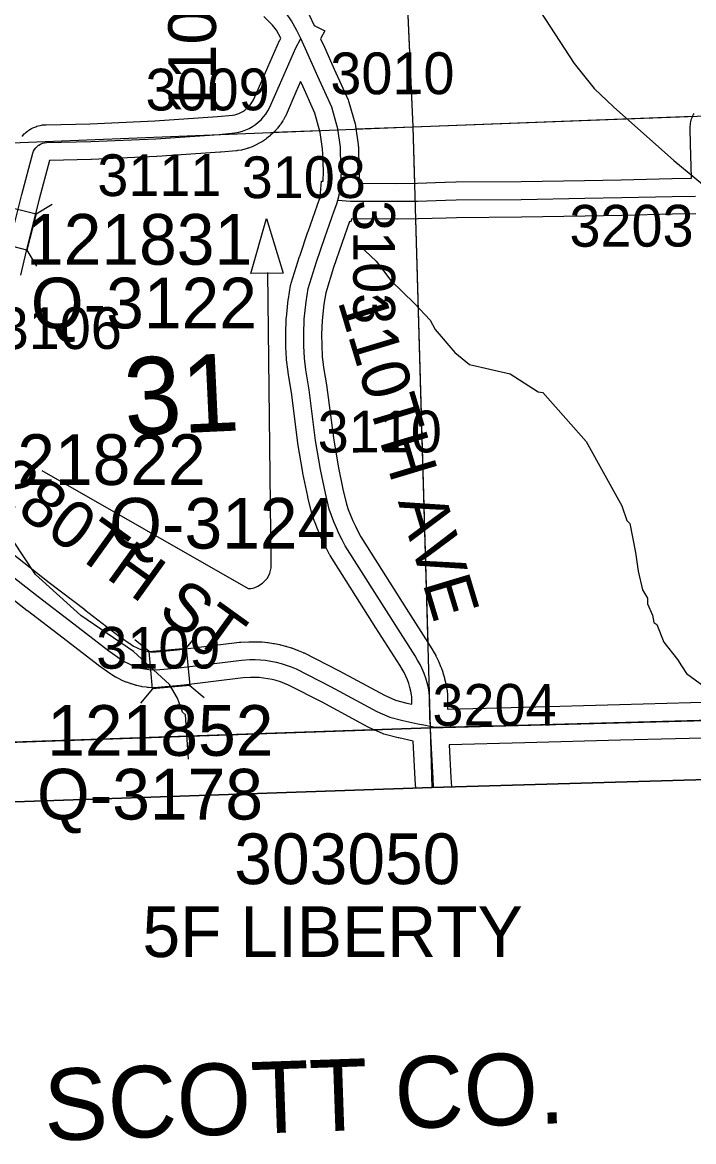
# Model space of a CAD drawing. Extents: x 128.7 to 185.5, y -21.4 to 12.6.
# Drawn here: x 134.655 to 135.78, y -14.382 to -12.506 of the extents above; entities that cross this region are included whole.
import ezdxf

# ---------------------------------------------------------------- set-up
doc = ezdxf.new("R2010")
doc.units = 0
for name, color, linetype in [('tdCoClipBndry', 7, 'Continuous'), ('tdCoCoBndry', 7, 'Continuous'), ('tdCoCoBndryPart', 7, 'Continuous'), ('tdCoCoBndryTxt', 7, 'Continuous'), ('tdCoDirctArrow', 7, 'Continuous'), ('tdCoHydroRiver', 7, 'Continuous'), ('tdCoSecRdNmbr', 7, 'Continuous'), ('tdCoSecRdTxt', 7, 'Continuous'), ('tdCoSecRteBand', 7, 'Continuous'), ('tdCoSecRteCL', 7, 'Continuous'), ('tdCoSectLine', 7, 'Continuous'), ('tdCoSectLinePart', 7, 'Continuous'), ('tdCoSectNmbr', 7, 'Continuous'), ('tdCoStrucSec', 7, 'Continuous'), ('tdCoStrucSecCoName', 7, 'Continuous'), ('tdCoStrucSecFHWANum', 7, 'Continuous'), ('tdCoSurfGravel', 7, 'Continuous'), ('tdCoTwpBndryShd', 7, 'Continuous')]:
    doc.layers.add(name, color=color, linetype=linetype)

msp = doc.modelspace()

# ---------------------------------------------------------------- linework, layer by layer
at = {"layer": 'tdCoClipBndry'}
msp.add_lwpolyline([(140.0473, -13.6827), (139.3409, -13.68), (138.3408, -13.7014), (135.3417, -13.7884), (134.3324, -13.8229), (134.2979, -13.818), (134.2605, -13.7958), (134.2397, -13.7678), (134.2291, -13.7257), (134.1751, -11.7221), (134.1418, -10.7117), (134.1187, -9.7087), (134.0612, -7.7025), (133.8962, -2.6807)], dxfattribs=at)
at = {"layer": 'tdCoCoBndry'}
for p, q in [((136.3432, -13.661), (135.3389, -13.6885)), ((135.3389, -13.6885), (136.3432, -13.661)), ((135.3389, -13.6885), (134.3294, -13.723)), ((134.3294, -13.723), (135.3389, -13.6885))]:
    msp.add_line(p, q, dxfattribs=at)
for points in [[(140.1254, -13.5551), (139.3404, -13.58), (138.3387, -13.6015), (137.3418, -13.6288), (136.3432, -13.661), (135.3389, -13.6885), (134.3294, -13.723), (134.3001, -12.7212), (134.2754, -11.7191), (134.2421, -10.7094), (134.219, -9.7062), (134.1879, -8.683), (134.1615, -7.6994), (134.1297, -6.7029)], [(140.1254, -13.5551), (139.3404, -13.58), (138.3387, -13.6015), (137.3418, -13.6288), (136.3432, -13.661), (135.3389, -13.6885), (134.3294, -13.723), (134.3318, -13.8228), (134.3324, -13.8229), (135.3417, -13.7884), (138.3408, -13.7014), (139.3409, -13.68), (140.0473, -13.6827)], [(134.329, -13.723), (135.3385, -13.6885), (136.3429, -13.661), (137.3414, -13.6288), (138.3383, -13.6015), (139.34, -13.58), (140.0257, -13.5827)]]:
    msp.add_lwpolyline(points, dxfattribs=at)
at = {"layer": 'tdCoCoBndryPart'}
msp.add_lwpolyline([(134.329, -13.723), (135.2443, -13.6917)], dxfattribs=at)
at = {"layer": 'tdCoDirctArrow'}
msp.add_lwpolyline([(135.0378, -12.9271), (135.0641, -12.8344), (135.0917, -12.9261)], close=True, dxfattribs=at)
msp.add_lwpolyline([(134.6873, -13.2572), (135.033, -13.4548), (135.0376, -13.4546), (135.0431, -13.4535), (135.0494, -13.4512), (135.0575, -13.446), (135.0655, -13.4374), (135.0694, -13.4289), (135.0718, -13.4201), (135.0717, -13.4105), (135.0665, -12.9254)], dxfattribs=at)
at = {"layer": 'tdCoHydroRiver'}
for points in [[(135.5234, -12.4883), (135.5802, -12.575), (135.6134, -12.6167), (135.6461, -12.6473), (135.7474, -12.7375), (135.8175, -12.7954)], [(135.2202, -12.8801), (135.248, -12.9062), (135.2728, -12.9388), (135.3121, -12.9773), (135.3384, -13.005), (135.3468, -13.0206), (135.3798, -13.0593), (135.4042, -13.0792), (135.4728, -13.0948), (135.5197, -13.1251), (135.5277, -13.1265), (135.6003, -13.2084), (135.6597, -13.316), (135.6685, -13.3411), (135.6734, -13.3457), (135.6831, -13.3946), (135.6872, -13.426), (135.6945, -13.4573), (135.7029, -13.4713), (135.7031, -13.4807), (135.7116, -13.4994), (135.7136, -13.512), (135.7184, -13.515), (135.7304, -13.5446), (135.7534, -13.5739), (135.76, -13.5847), (135.7683, -13.5971), (135.7974, -13.6183)], [(134.9333, -13.7408), (134.9279, -13.6668), (134.9231, -13.6622), (134.9145, -13.6388), (134.9012, -13.6155), (134.8411, -13.5605), (134.7525, -13.5), (134.6763, -13.4312), (134.6383, -13.3739)]]:
    msp.add_lwpolyline(points, dxfattribs=at)
at = {"layer": 'tdCoSecRteBand'}
for points in [[(135.1357, -12.4932), (135.1441, -12.511), (135.1617, -12.52), (135.1548, -12.5336), (135.1613, -12.5474), (135.1611, -12.5475), (135.1777, -12.5844), (135.1777, -12.5844), (135.1777, -12.5845), (135.2007, -12.6358), (135.2015, -12.6377), (135.2021, -12.6398), (135.2125, -12.676), (135.213, -12.678), (135.2133, -12.68), (135.2178, -12.7108), (135.218, -12.7126), (135.2181, -12.7144), (135.2183, -12.7252), (135.2195, -12.7543), (135.2196, -12.7556), (135.2195, -12.7569), (135.2187, -12.7754), (135.2827, -12.7758), (135.3167, -12.7754), (135.3633, -12.7739), (135.3633, -12.7739), (135.3634, -12.7739), (135.3814, -12.7734), (135.3817, -12.7734), (135.382, -12.7734), (135.4909, -12.7726), (135.5975, -12.7707), (135.5975, -12.7707), (135.5975, -12.7707), (135.659, -12.7697), (135.7437, -12.7675), (135.7439, -12.7675), (135.7441, -12.7675), (135.7766, -12.7671), (135.7752, -12.7093), (135.7744, -12.6842), (135.7744, -12.6823), (135.7746, -12.6804), (135.7749, -12.6772), (135.7751, -12.6749), (135.7757, -12.6727), (135.7764, -12.6697), (135.777, -12.6674), (135.7779, -12.6653), (135.7792, -12.6624), (135.7801, -12.6603), (135.7813, -12.6584)], [(134.6539, -12.6969), (134.6554, -12.6954), (134.6578, -12.6929), (134.6592, -12.6914), (134.6609, -12.6901), (134.6632, -12.6883), (134.6632, -12.6883), (134.6636, -12.688), (134.6652, -12.6867), (134.6671, -12.6856), (134.67, -12.6839), (134.6719, -12.6829), (134.6738, -12.6821), (134.677, -12.6808), (134.679, -12.68), (134.681, -12.6795), (134.6844, -12.6787), (134.6864, -12.6782), (134.6885, -12.6779), (134.6919, -12.6776), (134.6931, -12.6775), (134.6942, -12.6775), (134.7684, -12.6757), (134.8765, -12.6711), (134.982, -12.6637), (135.0072, -12.6614), (135.0111, -12.6608), (135.014, -12.66), (135.0176, -12.6586), (135.0211, -12.657), (135.0245, -12.6551), (135.0277, -12.6529), (135.0307, -12.6505), (135.0335, -12.6479), (135.0361, -12.645), (135.0385, -12.642), (135.0406, -12.6388), (135.0424, -12.6357), (135.0583, -12.5991), (135.0583, -12.599), (135.0584, -12.5989), (135.086, -12.5365), (135.0863, -12.5357), (135.0867, -12.535), (135.0879, -12.5326), (135.0805, -12.5192), (135.0743, -12.5104), (135.0595, -12.4958)], [(135.3077, -13.6488), (135.3075, -13.6366), (135.3072, -13.6332), (135.3062, -13.6272), (135.3046, -13.6207), (135.3027, -13.6143), (135.3004, -13.608), (135.2979, -13.6018), (135.2949, -13.5958), (135.2917, -13.5899), (135.2877, -13.5836), (135.2476, -13.5206), (135.2476, -13.5206), (135.2476, -13.5205), (135.1709, -13.3995), (135.1703, -13.3985), (135.1698, -13.3976), (135.1645, -13.3877), (135.1643, -13.3873), (135.164, -13.3869), (135.1591, -13.3768), (135.1589, -13.3764), (135.1587, -13.376), (135.154, -13.3658), (135.1538, -13.3654), (135.1536, -13.3649), (135.1493, -13.3546), (135.1491, -13.3542), (135.1489, -13.3537), (135.145, -13.3433), (135.1448, -13.3428), (135.1446, -13.3424), (135.141, -13.3318), (135.1405, -13.3305), (135.1402, -13.3291), (135.1335, -13.302), (135.1334, -13.3015), (135.1333, -13.3009), (135.1252, -13.2615), (135.125, -13.2609), (135.1249, -13.2604), (135.1168, -13.2118), (135.1167, -13.2112), (135.1166, -13.2106), (135.1059, -13.1262), (135.1003, -13.0935), (135.1002, -13.0926), (135.1001, -13.0918), (135.0978, -13.0718), (135.0977, -13.0709), (135.0977, -13.0699), (135.0967, -13.0495), (135.0967, -13.0489), (135.0967, -13.0484), (135.0964, -13.0292), (135.0964, -13.0285), (135.0964, -13.0279), (135.0972, -13.0027), (135.0972, -13.0016), (135.0973, -13.0004), (135.1005, -12.971), (135.1006, -12.9702), (135.1008, -12.9693), (135.1045, -12.9472), (135.1048, -12.9451), (135.1054, -12.9431), (135.1195, -12.8984), (135.1196, -12.8981), (135.1197, -12.8979), (135.1335, -12.8569), (135.1336, -12.8567), (135.1336, -12.8565), (135.1494, -12.8119), (135.1496, -12.8115), (135.1497, -12.8111), (135.1535, -12.8012), (135.1541, -12.799), (135.156, -12.7718), (135.1588, -12.772), (135.1595, -12.7555), (135.1583, -12.7275), (135.1583, -12.7272), (135.1583, -12.7269), (135.1581, -12.7176), (135.1542, -12.6906), (135.145, -12.6583), (135.123, -12.609), (135.1212, -12.6051), (135.1133, -12.6231), (135.0968, -12.661), (135.0962, -12.6623), (135.0955, -12.6636), (135.0925, -12.669), (135.0919, -12.6701), (135.0912, -12.671), (135.0878, -12.6762), (135.0872, -12.6772), (135.0864, -12.6781), (135.0826, -12.683), (135.0819, -12.6839), (135.0811, -12.6848), (135.0769, -12.6893), (135.0761, -12.6902), (135.0753, -12.691), (135.0707, -12.6952), (135.0699, -12.696), (135.0689, -12.6967), (135.0641, -12.7006), (135.0632, -12.7013), (135.0622, -12.702), (135.0571, -12.7055), (135.0561, -12.7061), (135.0551, -12.7067), (135.0497, -12.7097), (135.0487, -12.7103), (135.0476, -12.7108), (135.042, -12.7135), (135.0409, -12.7139), (135.0398, -12.7144), (135.034, -12.7165), (135.0329, -12.717), (135.0318, -12.7173), (135.0258, -12.719), (135.0239, -12.7196), (135.0219, -12.7199), (135.0152, -12.7209), (135.0144, -12.721), (135.0136, -12.721), (134.9872, -12.7235), (134.9869, -12.7235), (134.9865, -12.7236), (134.8803, -12.731), (134.8799, -12.731), (134.8795, -12.731), (134.7707, -12.7357), (134.7704, -12.7357), (134.7701, -12.7357), (134.7001, -12.7373), (134.6828, -12.802), (134.661, -12.8887), (134.6513, -12.9296)], [(135.7838, -12.827), (135.7451, -12.8275), (135.6604, -12.8297), (135.6603, -12.8297), (135.6601, -12.8297), (135.5985, -12.8307), (135.4918, -12.8326), (135.4916, -12.8326), (135.4914, -12.8326), (135.3827, -12.8334), (135.3651, -12.8339), (135.3183, -12.8353), (135.3181, -12.8353), (135.3178, -12.8354), (135.2833, -12.8358), (135.283, -12.8358), (135.2827, -12.8358), (135.2067, -12.8354), (135.2055, -12.8403), (135.2032, -12.8397), (135.1903, -12.8763), (135.1766, -12.9168), (135.1633, -12.9591), (135.1601, -12.9784), (135.1571, -13.0057), (135.1564, -13.029), (135.1567, -13.0471), (135.1576, -13.0661), (135.1596, -13.0843), (135.1651, -13.1167), (135.1652, -13.1173), (135.1653, -13.118), (135.1761, -13.2025), (135.184, -13.2499), (135.1919, -13.2883), (135.1981, -13.3135), (135.2012, -13.3223), (135.2048, -13.3319), (135.2088, -13.3413), (135.213, -13.3506), (135.2176, -13.3598), (135.2221, -13.3683), (135.2982, -13.4884), (135.3384, -13.5515), (135.3385, -13.5516), (135.3385, -13.5517), (135.3429, -13.5587), (135.3434, -13.5594), (135.3438, -13.5601), (135.3478, -13.5674), (135.3482, -13.5681), (135.3486, -13.5689), (135.3522, -13.5764), (135.3526, -13.5771), (135.3529, -13.5778), (135.3561, -13.5855), (135.3564, -13.5863), (135.3567, -13.587), (135.3595, -13.5949), (135.3598, -13.5957), (135.36, -13.5964), (135.3624, -13.6044), (135.3626, -13.6052), (135.3628, -13.606), (135.3647, -13.6141), (135.3649, -13.6149), (135.365, -13.6157), (135.3665, -13.6239), (135.3668, -13.6253), (135.3669, -13.6268), (135.3674, -13.6327), (135.3675, -13.6337), (135.3675, -13.6348), (135.3678, -13.6569)], [(134.6138, -13.378), (134.6995, -13.4448), (134.7593, -13.4903), (134.7594, -13.4903), (134.7594, -13.4904), (134.8177, -13.5351), (134.8368, -13.5487), (134.8411, -13.5514), (134.8457, -13.5538), (134.8505, -13.5559), (134.8554, -13.5576), (134.8604, -13.5591), (134.8654, -13.5602), (134.8695, -13.5609), (134.8782, -13.5611), (134.914, -13.5578), (135.0186, -13.545), (135.0196, -13.5449), (135.0207, -13.5449), (135.0345, -13.5441), (135.0351, -13.5441), (135.0358, -13.5441), (135.0447, -13.544), (135.0455, -13.544), (135.0462, -13.544), (135.0551, -13.5444), (135.0558, -13.5444), (135.0566, -13.5445), (135.0654, -13.5454), (135.0662, -13.5454), (135.067, -13.5455), (135.0757, -13.5468), (135.0765, -13.547), (135.0772, -13.5471), (135.0859, -13.5488), (135.0867, -13.549), (135.0874, -13.5492), (135.096, -13.5514), (135.0968, -13.5516), (135.0975, -13.5518), (135.1059, -13.5544), (135.1067, -13.5546), (135.1074, -13.5549), (135.1157, -13.558), (135.1164, -13.5582), (135.1172, -13.5585), (135.1253, -13.562), (135.1262, -13.5624), (135.1271, -13.5628), (135.185, -13.5922), (135.1854, -13.5924), (135.1857, -13.5926), (135.2621, -13.6339), (135.2805, -13.6421), (135.2996, -13.647), (135.3077, -13.6488)], [(135.3143, -13.7894), (135.3135, -13.7748), (135.3135, -13.7747), (135.3135, -13.7746), (135.3101, -13.7109), (135.2859, -13.7054), (135.2855, -13.7053), (135.285, -13.7052), (135.2631, -13.6995), (135.2607, -13.6989), (135.2584, -13.6979), (135.2367, -13.6883), (135.2357, -13.6878), (135.2346, -13.6873), (135.1575, -13.6455), (135.1008, -13.6168), (135.0943, -13.614), (135.0874, -13.6115), (135.0804, -13.6093), (135.0734, -13.6075), (135.0662, -13.6061), (135.059, -13.605), (135.0517, -13.6043), (135.0444, -13.604), (135.037, -13.6041), (135.0249, -13.6047), (134.9208, -13.6174), (134.9204, -13.6175), (134.9199, -13.6175), (134.8819, -13.621), (134.8803, -13.6211), (134.8786, -13.6211), (134.8663, -13.6208), (134.8643, -13.6208), (134.8622, -13.6205), (134.8552, -13.6194), (134.8542, -13.6192), (134.8533, -13.619), (134.8463, -13.6174), (134.8454, -13.6172), (134.8444, -13.617), (134.8376, -13.6149), (134.8366, -13.6147), (134.8357, -13.6143), (134.829, -13.6119), (134.8281, -13.6116), (134.8272, -13.6112), (134.8207, -13.6083), (134.8198, -13.6079), (134.8189, -13.6074), (134.8126, -13.6041), (134.8117, -13.6037), (134.8109, -13.6032), (134.8047, -13.5995), (134.8038, -13.5989), (134.8029, -13.5983), (134.7824, -13.5837), (134.782, -13.5834), (134.7815, -13.5831), (134.7229, -13.538), (134.663, -13.4924), (134.6629, -13.4923), (134.6628, -13.4922), (134.5771, -13.4255)], [(135.3678, -13.6569), (135.4955, -13.6538), (135.6562, -13.6493), (135.8149, -13.645)], [(135.8189, -13.7049), (135.6579, -13.7093), (135.4971, -13.7138), (135.497, -13.7138), (135.497, -13.7138), (135.3705, -13.7169), (135.3734, -13.7714), (135.3743, -13.7875)]]:
    msp.add_lwpolyline(points, dxfattribs=at)
at = {"layer": 'tdCoSecRteCL'}
for points in [[(135.1214, -12.5331), (135.1148, -12.5193), (135.106, -12.5033), (135.0973, -12.4909), (135.0806, -12.4744), (135.0707, -12.4606), (135.0669, -12.4546), (135.0635, -12.4484), (135.0605, -12.442), (135.0579, -12.4355), (135.0557, -12.4287), (135.054, -12.4219), (135.0526, -12.415), (135.0517, -12.408), (135.0512, -12.4009), (135.05, -12.3321), (135.0463, -12.2014), (135.0438, -12.1136), (135.045, -12.1057), (135.0454, -12.1045)], [(134.6538, -12.7945), (134.6723, -12.7252), (134.6734, -12.722), (134.675, -12.719), (134.677, -12.7162), (134.6794, -12.7137), (134.6816, -12.7119), (134.6821, -12.7116), (134.685, -12.7099), (134.6882, -12.7086), (134.6915, -12.7078), (134.6949, -12.7075), (134.7694, -12.7057), (134.8782, -12.701), (134.9845, -12.6936), (135.0108, -12.6912), (135.0175, -12.6902), (135.0235, -12.6885), (135.0293, -12.6863), (135.0349, -12.6837), (135.0403, -12.6806), (135.0454, -12.6771), (135.0503, -12.6733), (135.0548, -12.669), (135.059, -12.6645), (135.0628, -12.6596), (135.0663, -12.6544), (135.0693, -12.649), (135.0858, -12.611), (135.1134, -12.5486), (135.1214, -12.5331)], [(135.1838, -12.8038), (135.1859, -12.7957), (135.1886, -12.7772), (135.1896, -12.7555), (135.1883, -12.7262), (135.1881, -12.7151), (135.1836, -12.6843), (135.1733, -12.648), (135.1503, -12.5967), (135.1294, -12.5501), (135.1214, -12.5331)], [(135.3388, -13.6858), (135.338, -13.6714), (135.3375, -13.6352), (135.337, -13.6293), (135.3355, -13.6211), (135.3336, -13.613), (135.3312, -13.605), (135.3284, -13.5971), (135.3252, -13.5895), (135.3216, -13.582), (135.3175, -13.5747), (135.3131, -13.5676), (135.2729, -13.5045), (135.1962, -13.3834), (135.1909, -13.3735), (135.1859, -13.3635), (135.1813, -13.3533), (135.177, -13.343), (135.173, -13.3326), (135.1693, -13.322), (135.1627, -13.2949), (135.1545, -13.2554), (135.1464, -13.2068), (135.1355, -13.1218), (135.1299, -13.0885), (135.1277, -13.0685), (135.1267, -13.048), (135.1264, -13.0288), (135.1272, -13.0036), (135.1304, -12.9743), (135.1341, -12.9521), (135.1481, -12.9074), (135.1619, -12.8665), (135.1777, -12.8219), (135.1822, -12.8103), (135.1838, -12.8038)], [(135.1838, -12.8038), (135.2049, -12.8054), (135.2828, -12.8058), (135.3174, -12.8054), (135.3642, -12.8039), (135.3822, -12.8034), (135.4912, -12.8026), (135.598, -12.8007), (135.6597, -12.7997), (135.7445, -12.7975), (135.7835, -12.797)], [(134.5954, -13.4017), (134.6812, -13.4685), (134.7411, -13.5141), (134.7998, -13.5593), (134.8203, -13.5738), (134.8264, -13.5775), (134.8327, -13.5808), (134.8393, -13.5837), (134.846, -13.5862), (134.8529, -13.5882), (134.8598, -13.5897), (134.8669, -13.5908), (134.8792, -13.5911), (134.9172, -13.5876), (135.0223, -13.5748), (135.0361, -13.5741), (135.0449, -13.574), (135.0538, -13.5744), (135.0626, -13.5752), (135.0713, -13.5765), (135.08, -13.5783), (135.0886, -13.5804), (135.0971, -13.5831), (135.1054, -13.5861), (135.1135, -13.5896), (135.1715, -13.619), (135.2489, -13.6609), (135.2706, -13.6705), (135.2925, -13.6762), (135.3177, -13.6818), (135.3276, -13.6836), (135.3387, -13.6858), (135.3388, -13.6858)], [(135.3388, -13.6858), (135.347, -13.6875), (135.4962, -13.6838), (135.657, -13.6793), (135.8181, -13.6749)], [(135.3443, -13.7884), (135.3434, -13.773), (135.3396, -13.7021), (135.3389, -13.6885), (135.3388, -13.6858)]]:
    msp.add_lwpolyline(points, dxfattribs=at)
at = {"layer": 'tdCoSectLine'}
for points in [[(135.2649, -11.6808), (135.3093, -12.6808)], [(135.3093, -12.6808), (136.308, -12.6435)], [(134.2997, -12.7212), (135.3093, -12.6808)], [(135.3093, -12.6808), (135.3385, -13.6885)], [(135.3385, -13.6885), (136.3429, -13.661)], [(134.329, -13.723), (135.3385, -13.6885)], [(135.3385, -13.6885), (135.3414, -13.7884)]]:
    msp.add_lwpolyline(points, dxfattribs=at)
at = {"layer": 'tdCoSectLinePart'}
for points in [[(135.2828, -12.0841), (135.3093, -12.6808)], [(135.3093, -12.6808), (135.7791, -12.6633)], [(135.2135, -12.6846), (135.3093, -12.6808)], [(135.3093, -12.6808), (135.312, -12.7754)], [(135.0752, -12.6902), (135.1529, -12.6871)], [(135.3138, -12.8353), (135.3344, -13.5471)], [(134.329, -13.723), (135.2443, -13.6917)]]:
    msp.add_lwpolyline(points, dxfattribs=at)
at = {"layer": 'tdCoStrucSec'}
for p, q in [((134.6775, -12.8269), (134.7044, -12.8108)), ((134.6622, -12.8876), (134.6782, -12.9144)), ((134.8672, -13.5607), (134.8431, -13.5407)), ((134.9295, -13.5551), (134.9496, -13.531)), ((134.9352, -13.6174), (134.9592, -13.6374)), ((134.8728, -13.6231), (134.8528, -13.6471))]:
    msp.add_line(p, q, dxfattribs=at)
for points in [[(134.6015, -12.8723), (134.6168, -12.8116), (134.6775, -12.8269), (134.6622, -12.8876)], [(134.8672, -13.5607), (134.9295, -13.5551), (134.9352, -13.6174), (134.8728, -13.6231)]]:
    msp.add_lwpolyline(points, close=True, dxfattribs=at)
at = {"layer": 'tdCoSurfGravel'}
for points in [[(135.3389, -13.6885), (135.3388, -13.6858), (135.338, -13.6714), (135.3375, -13.6352), (135.337, -13.6293), (135.3355, -13.6211), (135.3336, -13.613), (135.3312, -13.605), (135.3284, -13.5971), (135.3252, -13.5895), (135.3216, -13.582), (135.3175, -13.5747), (135.3131, -13.5676), (135.2729, -13.5045), (135.1962, -13.3834), (135.1909, -13.3735), (135.1859, -13.3635), (135.1813, -13.3533), (135.177, -13.343), (135.173, -13.3326), (135.1693, -13.322), (135.1627, -13.2949), (135.1545, -13.2554), (135.1464, -13.2068), (135.1355, -13.1218), (135.1299, -13.0885), (135.1277, -13.0685), (135.1267, -13.048), (135.1264, -13.0288), (135.1272, -13.0036), (135.1304, -12.9743), (135.1341, -12.9521), (135.1481, -12.9074), (135.1619, -12.8665), (135.1777, -12.8219), (135.1822, -12.8103), (135.1838, -12.8038), (135.1859, -12.7957), (135.1886, -12.7772), (135.1896, -12.7555), (135.1883, -12.7262), (135.1881, -12.7151), (135.1836, -12.6843), (135.1733, -12.648), (135.1503, -12.5967), (135.1294, -12.5501), (135.1214, -12.5331), (135.1148, -12.5193), (135.106, -12.5033)], [(134.6816, -12.7119), (134.6821, -12.7116), (134.685, -12.7099), (134.6882, -12.7086), (134.6915, -12.7078), (134.6949, -12.7075), (134.7694, -12.7057), (134.8782, -12.701), (134.9845, -12.6936), (135.0108, -12.6912), (135.0175, -12.6902), (135.0235, -12.6885), (135.0293, -12.6863), (135.0349, -12.6837), (135.0403, -12.6806), (135.0454, -12.6771), (135.0503, -12.6733), (135.0548, -12.669), (135.059, -12.6645), (135.0628, -12.6596), (135.0663, -12.6544), (135.0693, -12.649), (135.0858, -12.611), (135.1134, -12.5486), (135.1214, -12.5331)], [(134.5152, -13.3425), (134.5198, -13.3333), (134.5334, -13.2914), (134.544, -13.2626), (134.5477, -13.249), (134.5517, -13.2349), (134.5539, -13.2219), (134.5561, -13.2051), (134.5583, -13.1876), (134.562, -13.1306), (134.564, -13.1161), (134.5694, -13.0887), (134.5909, -13.0278), (134.6126, -12.9681), (134.616, -12.9558), (134.6219, -12.9235), (134.6318, -12.8816), (134.6538, -12.7945), (134.6723, -12.7252), (134.6734, -12.722), (134.675, -12.719), (134.677, -12.7162), (134.6794, -12.7137), (134.6816, -12.7119)], [(135.1838, -12.8038), (135.2049, -12.8054), (135.2828, -12.8058), (135.3174, -12.8054), (135.3642, -12.8039), (135.3822, -12.8034), (135.4912, -12.8026), (135.598, -12.8007), (135.6597, -12.7997), (135.7445, -12.7975), (135.7835, -12.797)], [(134.5954, -13.4017), (134.6812, -13.4685), (134.7411, -13.5141), (134.7998, -13.5593), (134.8203, -13.5738), (134.8264, -13.5775), (134.8327, -13.5808), (134.8393, -13.5837), (134.846, -13.5862), (134.8529, -13.5882), (134.8598, -13.5897), (134.8669, -13.5908), (134.8792, -13.5911), (134.9172, -13.5876), (135.0223, -13.5748), (135.0361, -13.5741), (135.0449, -13.574), (135.0538, -13.5744), (135.0626, -13.5752), (135.0713, -13.5765), (135.08, -13.5783), (135.0886, -13.5804), (135.0971, -13.5831), (135.1054, -13.5861), (135.1135, -13.5896), (135.1715, -13.619), (135.2489, -13.6609), (135.2706, -13.6705), (135.2925, -13.6762), (135.3177, -13.6818), (135.3276, -13.6836), (135.3387, -13.6858)], [(135.347, -13.6875), (135.4962, -13.6838), (135.657, -13.6793), (135.8181, -13.6749)], [(135.3387, -13.6858), (135.3388, -13.6858), (135.347, -13.6875)], [(135.3443, -13.7884), (135.3434, -13.773), (135.3396, -13.7021), (135.3389, -13.6885)]]:
    msp.add_lwpolyline(points, dxfattribs=at)
at = {"layer": 'tdCoTwpBndryShd'}
msp.add_lwpolyline([(134.1293, -6.7029), (134.1612, -7.6994), (134.1875, -8.683), (134.2186, -9.7062), (134.2417, -10.7094), (134.275, -11.7191), (134.2997, -12.7212), (134.329, -13.723), (135.3385, -13.6885), (136.3429, -13.661), (137.3414, -13.6288), (138.3383, -13.6015), (139.34, -13.58), (139.5652, -13.5728)], dxfattribs=at)

# ---------------------------------------------------------------- texts
at = {"layer": 'tdCoCoBndryTxt'}
msp.add_text('SCOTT CO.', height=0.12, rotation=1.9542, dxfattribs=at).set_placement((134.6926, -14.3807))
at = {"layer": 'tdCoSecRdNmbr'}
for s, rotation, p in [('3010', 0.1025, (135.1711, -12.6265)), ('3009', 0.1023, (134.8611, -12.6536)), ('3111', 0.1021, (134.7803, -12.7971)), ('3108', 0.1024, (135.0224, -12.8006)), ('3103', 270.1007, (135.2093, -12.8037)), ('3203', 0.1028, (135.5721, -12.882)), ('3106', 0.1021, (134.6132, -13.0536)), ('3110', 0.1025, (135.1499, -13.227)), ('3109', 0.1022, (134.7785, -13.5893)), ('3204', 0.1026, (135.3423, -13.6851))]:
    msp.add_text(s, height=0.07, rotation=rotation, dxfattribs=at).set_placement(p)
at = {"layer": 'tdCoSecRdTxt'}
for s, rotation, p in [('110TH AVE', 90, (134.9792, -12.662)), ('110TH AVE', 286.7556, (135.183, -12.9732)), ('280TH ST', 324.2424, (134.5946, -13.2933))]:
    msp.add_text(s, height=0.08, rotation=rotation, dxfattribs=at).set_placement(p)
at = {"layer": 'tdCoSectNmbr'}
msp.add_text('31', height=0.13, rotation=2.6546, dxfattribs=at).set_placement((134.8275, -13.1988))
at = {"layer": 'tdCoStrucSecCoName'}
for s, p in [('Q-3122', (134.6688, -13.0188)), ('Q-3124', (134.8002, -13.388)), ('Q-3178', (134.679, -13.8421)), ('5F LIBERTY', (134.8559, -14.0726))]:
    msp.add_text(s, height=0.085, dxfattribs=at).set_placement(p)
at = {"layer": 'tdCoStrucSecFHWANum'}
for s, p in [('121831', (134.6607, -12.9121)), ('121822', (134.5828, -13.2813)), ('121852', (134.6963, -13.7353)), ('303050', (135.0099, -13.9504))]:
    msp.add_text(s, height=0.085, dxfattribs=at).set_placement(p)

doc.saveas('drawing.dxf')
